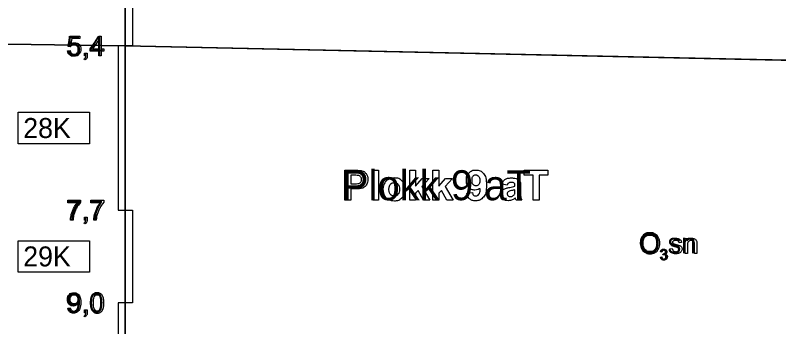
# Model space of a CAD drawing. Extents: x 532503 to 539665, y 6557663 to 6561526.
# Drawn here: x 537565.3 to 537779.4, y 6559768.9 to 6559856.2 of the extents above; entities that cross this region are included whole.
import ezdxf

# ---------------------------------------------------------------- set-up
doc = ezdxf.new("R2010")
doc.units = 0
for name, color, linetype in [('Default', 7, 'Continuous'), ('GEOLPUNKT', 7, 'Continuous'), ('Plokid', 7, 'Continuous'), ('Proovid', 7, 'Continuous'), ('Täide', 7, 'Continuous'), ('VORMISTUS', 7, 'Continuous')]:
    doc.layers.add(name, color=color, linetype=linetype)

msp = doc.modelspace()

# ---------------------------------------------------------------- linework, layer by layer
at = {"layer": 'Default'}
msp.add_lwpolyline([(537303.91, 6559847.71), (537332.99, 6559848), (537470.8, 6559849.4), (537596.15, 6559847.6), (537833.98, 6559842.46)], dxfattribs=at)
at = {"layer": 'GEOLPUNKT'}
msp.add_line((537596.15, 6559955.6), (537596.15, 6559687.6), dxfattribs=at)
at = {"layer": 'Plokid'}
for points in [[(537657.72, 6559804.36), (537657.72, 6559812.76), (537660.45, 6559812.76)], [(537665.54, 6559804.36), (537665.54, 6559812.76), (537667.16, 6559812.76), (537667.16, 6559804.36), (537665.54, 6559804.36)], [(537675.91, 6559804.36), (537675.91, 6559812.76), (537677.53, 6559812.76), (537677.53, 6559808.31), (537679.41, 6559810.45), (537681.39, 6559810.45), (537679.31, 6559808.23), (537681.54, 6559804.36), (537679.8, 6559804.36), (537678.27, 6559807.1), (537677.53, 6559806.31), (537677.53, 6559804.36), (537675.91, 6559804.36)], [(537682.44, 6559804.36), (537682.44, 6559812.76), (537684.05, 6559812.76), (537684.05, 6559808.31), (537685.93, 6559810.45), (537687.92, 6559810.45), (537685.84, 6559808.23), (537688.06, 6559804.36), (537686.33, 6559804.36), (537684.8, 6559807.1), (537684.05, 6559806.31), (537684.05, 6559804.36), (537682.44, 6559804.36)], [(537710.49, 6559804.36), (537710.49, 6559811.34), (537708, 6559811.34), (537708, 6559812.76), (537714.67, 6559812.76), (537714.67, 6559811.34), (537712.18, 6559811.34), (537712.18, 6559804.36), (537710.49, 6559804.36)], [(537659.42, 6559811.34), (537659.42, 6559808.96), (537660.35, 6559808.96)], [(537660.24, 6559811.34), (537659.42, 6559811.34)], [(537660.53, 6559807.53), (537659.42, 6559807.53), (537659.42, 6559804.36), (537657.72, 6559804.36)], [(537703.26, 6559808.6), (537701.8, 6559808.86)], [(537705.42, 6559808.34), (537705.42, 6559808.5)], [(537707, 6559808.24), (537706.98, 6559806.36)], [(537691.97, 6559806.32), (537693.52, 6559806.49)], [(537705.42, 6559806.97), (537705.42, 6559807.29)], [(537707.34, 6559804.36), (537705.75, 6559804.36)]]:
    msp.add_lwpolyline(points, dxfattribs=at)
for points in [[(537660.45, 6559812.76), (537661.99, 6559812.76), (537662.46, 6559812.64), (537663.19, 6559812.45), (537663.67, 6559811.82), (537664.16, 6559811.18), (537664.16, 6559810.18), (537664.16, 6559809.41), (537663.88, 6559808.88), (537663.6, 6559808.35), (537663.17, 6559808.05), (537662.73, 6559807.75), (537662.29, 6559807.65), (537661.68, 6559807.53), (537660.53, 6559807.53)], [(537693.52, 6559806.49), (537693.58, 6559806.01), (537693.82, 6559805.78), (537694.06, 6559805.56), (537694.46, 6559805.56), (537694.95, 6559805.56), (537695.3, 6559806.01), (537695.65, 6559806.47), (537695.75, 6559807.92), (537695.14, 6559807.21), (537694.23, 6559807.21), (537693.24, 6559807.21), (537692.52, 6559807.98), (537691.81, 6559808.74), (537691.81, 6559809.96), (537691.81, 6559811.24), (537692.56, 6559812.02), (537693.32, 6559812.8), (537694.5, 6559812.8), (537695.78, 6559812.8), (537696.59, 6559811.81), (537697.41, 6559810.82), (537697.41, 6559808.56), (537697.41, 6559806.26), (537696.56, 6559805.24), (537695.71, 6559804.22), (537694.34, 6559804.22), (537693.35, 6559804.22), (537692.74, 6559804.74), (537692.14, 6559805.27), (537691.97, 6559806.32)], [(537660.35, 6559808.96), (537661.35, 6559808.96), (537661.69, 6559809.09), (537662.03, 6559809.22), (537662.22, 6559809.5), (537662.41, 6559809.78), (537662.41, 6559810.15), (537662.41, 6559810.61), (537662.14, 6559810.91), (537661.87, 6559811.21), (537661.46, 6559811.29), (537661.16, 6559811.34), (537660.24, 6559811.34)], [(537668.42, 6559807.49), (537668.42, 6559808.3), (537668.82, 6559809.05), (537669.21, 6559809.8), (537669.94, 6559810.19), (537670.67, 6559810.59), (537671.56, 6559810.59), (537672.94, 6559810.59), (537673.83, 6559809.69), (537674.71, 6559808.79), (537674.71, 6559807.43), (537674.71, 6559806.05), (537673.82, 6559805.14), (537672.93, 6559804.23), (537671.57, 6559804.23), (537670.74, 6559804.23), (537669.97, 6559804.61), (537669.21, 6559804.99), (537668.82, 6559805.72), (537668.42, 6559806.45), (537668.42, 6559807.49)], [(537695.61, 6559809.83), (537695.61, 6559810.6), (537695.25, 6559811.03), (537694.89, 6559811.46), (537694.42, 6559811.46), (537693.98, 6559811.46), (537693.68, 6559811.11), (537693.39, 6559810.76), (537693.39, 6559809.96), (537693.39, 6559809.15), (537693.71, 6559808.77), (537694.03, 6559808.39), (537694.51, 6559808.39), (537694.97, 6559808.39), (537695.29, 6559808.76), (537695.61, 6559809.12), (537695.61, 6559809.83)], [(537701.8, 6559808.86), (537702.05, 6559809.74), (537702.65, 6559810.16), (537703.25, 6559810.59), (537704.44, 6559810.59), (537705.52, 6559810.59), (537706.05, 6559810.33), (537706.57, 6559810.08), (537706.79, 6559809.69), (537707, 6559809.29), (537707, 6559808.24)], [(537670.08, 6559807.41), (537670.08, 6559806.5), (537670.51, 6559806.02), (537670.94, 6559805.54), (537671.57, 6559805.54), (537672.2, 6559805.54), (537672.62, 6559806.02), (537673.05, 6559806.5), (537673.05, 6559807.42), (537673.05, 6559808.31), (537672.62, 6559808.79), (537672.2, 6559809.28), (537671.57, 6559809.28), (537670.94, 6559809.28), (537670.51, 6559808.79), (537670.08, 6559808.31), (537670.08, 6559807.41)], [(537705.75, 6559804.36), (537705.69, 6559804.53), (537705.59, 6559804.84), (537705.55, 6559804.98), (537705.54, 6559805.03), (537705.13, 6559804.63), (537704.66, 6559804.43), (537704.19, 6559804.23), (537703.65, 6559804.23), (537702.71, 6559804.23), (537702.17, 6559804.74), (537701.63, 6559805.25), (537701.63, 6559806.03), (537701.63, 6559806.55), (537701.88, 6559806.95), (537702.13, 6559807.35), (537702.57, 6559807.57), (537703.01, 6559807.78), (537703.85, 6559807.94), (537704.98, 6559808.16), (537705.42, 6559808.34)], [(537705.42, 6559808.5), (537705.42, 6559808.96), (537705.19, 6559809.16), (537704.96, 6559809.36), (537704.32, 6559809.36), (537703.89, 6559809.36), (537703.65, 6559809.19), (537703.41, 6559809.02), (537703.26, 6559808.6)], [(537705.42, 6559807.29), (537705.11, 6559807.19), (537704.44, 6559807.04), (537703.77, 6559806.9), (537703.56, 6559806.76), (537703.25, 6559806.54), (537703.25, 6559806.19), (537703.25, 6559805.86), (537703.5, 6559805.61), (537703.75, 6559805.36), (537704.14, 6559805.36), (537704.57, 6559805.36), (537704.97, 6559805.65), (537705.26, 6559805.87), (537705.35, 6559806.18), (537705.42, 6559806.39), (537705.42, 6559806.97)], [(537706.98, 6559806.36), (537706.98, 6559805.56), (537707.06, 6559805.18), (537707.13, 6559804.8), (537707.34, 6559804.36)]]:
    msp.add_open_spline(points, degree=3, dxfattribs=at)
at = {"layer": 'Proovid'}
for points in [[(537596.15, 6559901.6), (537598.15, 6559901.6), (537598.15, 6559847.6), (537596.15, 6559847.6)], [(537596.15, 6559847.6), (537594.15, 6559847.6), (537594.15, 6559801.6), (537596.15, 6559801.6)], [(537566.15, 6559829), (537586.15, 6559829), (537586.15, 6559820.2), (537566.15, 6559820.2)], [(537596.15, 6559801.6), (537598.15, 6559801.6), (537598.15, 6559775.6), (537596.15, 6559775.6)], [(537566.15, 6559793), (537586.15, 6559793), (537586.15, 6559784.2), (537566.15, 6559784.2)], [(537596.15, 6559775.6), (537594.15, 6559775.6), (537594.15, 6559741.6), (537596.15, 6559741.6)]]:
    msp.add_lwpolyline(points, close=True, dxfattribs=at)
for points in [[(537588.71, 6559844.8), (537588.71, 6559846.15), (537586.28, 6559846.15), (537586.28, 6559846.78), (537588.83, 6559850.4), (537589.4, 6559850.4), (537589.4, 6559846.78), (537590.15, 6559846.78), (537590.15, 6559846.15), (537589.4, 6559846.15), (537589.4, 6559844.8), (537588.71, 6559844.8)], [(537580.75, 6559847.37), (537580.11, 6559847.46), (537580.65, 6559850.33), (537583.43, 6559850.33), (537583.43, 6559849.68), (537581.2, 6559849.68), (537580.9, 6559848.17)], [(537588.71, 6559846.78), (537588.71, 6559849.31), (537586.96, 6559846.78), (537588.71, 6559846.78)], [(537579.98, 6559846.27), (537580.71, 6559846.33)], [(537584.85, 6559843.7), (537584.66, 6559843.99)], [(537584.71, 6559844.8), (537584.71, 6559845.59), (537585.49, 6559845.59), (537585.49, 6559844.8)], [(537585.09, 6559844.8), (537584.71, 6559844.8)], [(537580.01, 6559803.67), (537580.01, 6559804.33), (537583.63, 6559804.33), (537583.63, 6559803.8)], [(537582.75, 6559803.67), (537580.01, 6559803.67)], [(537586.53, 6559803.67), (537586.53, 6559804.33), (537590.15, 6559804.33), (537590.15, 6559803.8)], [(537589.27, 6559803.67), (537586.53, 6559803.67)], [(537584.68, 6559798.8), (537584.68, 6559799.59), (537585.46, 6559799.59), (537585.46, 6559798.8)], [(537581.5, 6559798.8), (537580.79, 6559798.8)], [(537584.82, 6559797.7), (537584.63, 6559797.99)], [(537585.07, 6559798.8), (537584.68, 6559798.8)], [(537588.02, 6559798.8), (537587.31, 6559798.8)], [(537580.08, 6559774.1), (537580.74, 6559774.16)], [(537584.7, 6559772.8), (537584.7, 6559773.59), (537585.48, 6559773.59), (537585.48, 6559772.8)], [(537584.85, 6559771.7), (537584.65, 6559771.99)], [(537585.09, 6559772.8), (537584.7, 6559772.8)]]:
    msp.add_lwpolyline(points, dxfattribs=at)
for points in [[(537580.9, 6559848.17), (537581.4, 6559848.52), (537581.96, 6559848.52), (537582.69, 6559848.52), (537583.19, 6559848.01), (537583.7, 6559847.51), (537583.7, 6559846.71), (537583.7, 6559845.95), (537583.25, 6559845.39), (537582.72, 6559844.71), (537581.78, 6559844.71), (537581.02, 6559844.71), (537580.54, 6559845.14), (537580.05, 6559845.57), (537579.98, 6559846.27)], [(537580.71, 6559846.33), (537580.79, 6559845.81), (537581.08, 6559845.54), (537581.37, 6559845.27), (537581.78, 6559845.27), (537582.28, 6559845.27), (537582.63, 6559845.65), (537582.97, 6559846.02), (537582.97, 6559846.65), (537582.97, 6559847.23), (537582.64, 6559847.58), (537582.31, 6559847.92), (537581.77, 6559847.92), (537581.44, 6559847.92), (537581.17, 6559847.76), (537580.91, 6559847.61), (537580.75, 6559847.37)], [(537584.66, 6559843.99), (537584.88, 6559844.09), (537584.98, 6559844.27), (537585.08, 6559844.46), (537585.09, 6559844.8)], [(537585.49, 6559844.8), (537585.49, 6559844.37), (537585.33, 6559844.11), (537585.18, 6559843.84), (537584.85, 6559843.7)], [(537580.79, 6559798.8), (537580.8, 6559799.47), (537581.05, 6559800.4), (537581.29, 6559801.34), (537581.76, 6559802.21), (537582.22, 6559803.08), (537582.75, 6559803.67)], [(537583.63, 6559803.8), (537583.1, 6559803.23), (537582.57, 6559802.28), (537582.05, 6559801.34), (537581.76, 6559800.34), (537581.55, 6559799.64), (537581.5, 6559798.8)], [(537587.31, 6559798.8), (537587.32, 6559799.47), (537587.57, 6559800.4), (537587.82, 6559801.34), (537588.28, 6559802.21), (537588.74, 6559803.08), (537589.27, 6559803.67)], [(537590.15, 6559803.8), (537589.62, 6559803.23), (537589.09, 6559802.28), (537588.57, 6559801.34), (537588.28, 6559800.34), (537588.07, 6559799.64), (537588.02, 6559798.8)], [(537584.63, 6559797.99), (537584.85, 6559798.09), (537584.95, 6559798.27), (537585.06, 6559798.46), (537585.07, 6559798.8)], [(537585.46, 6559798.8), (537585.46, 6559798.37), (537585.31, 6559798.11), (537585.16, 6559797.84), (537584.82, 6559797.7)], [(537580.74, 6559774.16), (537580.83, 6559773.7), (537581.06, 6559773.48), (537581.3, 6559773.27), (537581.67, 6559773.27), (537581.99, 6559773.27), (537582.23, 6559773.42), (537582.47, 6559773.57), (537582.62, 6559773.81), (537582.77, 6559774.05), (537582.87, 6559774.46), (537582.98, 6559774.88), (537582.98, 6559775.3), (537582.98, 6559775.35), (537582.97, 6559775.44), (537582.77, 6559775.11), (537582.41, 6559774.91), (537582.05, 6559774.7), (537581.64, 6559774.7), (537580.94, 6559774.7), (537580.46, 6559775.21), (537579.98, 6559775.71), (537579.98, 6559776.54), (537579.98, 6559777.39), (537580.48, 6559777.91), (537580.98, 6559778.43), (537581.74, 6559778.43), (537582.29, 6559778.43), (537582.74, 6559778.13), (537583.19, 6559777.84), (537583.42, 6559777.29), (537583.66, 6559776.75), (537583.66, 6559775.72), (537583.66, 6559774.65), (537583.43, 6559774.01), (537583.19, 6559773.38), (537582.73, 6559773.04), (537582.27, 6559772.71), (537581.66, 6559772.71), (537581, 6559772.71), (537580.58, 6559773.08), (537580.17, 6559773.44), (537580.08, 6559774.1)], [(537582.9, 6559776.57), (537582.9, 6559777.16), (537582.58, 6559777.51), (537582.27, 6559777.86), (537581.82, 6559777.86), (537581.36, 6559777.86), (537581.03, 6559777.48), (537580.69, 6559777.11), (537580.69, 6559776.51), (537580.69, 6559775.98), (537581.01, 6559775.64), (537581.33, 6559775.31), (537581.81, 6559775.31), (537582.28, 6559775.31), (537582.59, 6559775.64), (537582.9, 6559775.98), (537582.9, 6559776.57)], [(537586.5, 6559775.57), (537586.5, 6559776.56), (537586.71, 6559777.17), (537586.91, 6559777.77), (537587.31, 6559778.1), (537587.72, 6559778.43), (537588.33, 6559778.43), (537588.78, 6559778.43), (537589.12, 6559778.24), (537589.46, 6559778.06), (537589.68, 6559777.72), (537589.9, 6559777.38), (537590.03, 6559776.89), (537590.15, 6559776.4), (537590.15, 6559775.57), (537590.15, 6559774.58), (537589.95, 6559773.98), (537589.75, 6559773.37), (537589.34, 6559773.04), (537588.94, 6559772.71), (537588.33, 6559772.71), (537587.52, 6559772.71), (537587.06, 6559773.29), (537586.5, 6559773.99), (537586.5, 6559775.57)], [(537587.21, 6559775.57), (537587.21, 6559774.19), (537587.53, 6559773.73), (537587.85, 6559773.27), (537588.33, 6559773.27), (537588.8, 6559773.27), (537589.12, 6559773.73), (537589.44, 6559774.19), (537589.44, 6559775.57), (537589.44, 6559776.95), (537589.12, 6559777.4), (537588.8, 6559777.86), (537588.32, 6559777.86), (537587.85, 6559777.86), (537587.56, 6559777.46), (537587.21, 6559776.95), (537587.21, 6559775.57)], [(537584.65, 6559771.99), (537584.87, 6559772.09), (537584.97, 6559772.27), (537585.08, 6559772.46), (537585.09, 6559772.8)], [(537585.48, 6559772.8), (537585.48, 6559772.37), (537585.33, 6559772.11), (537585.18, 6559771.84), (537584.85, 6559771.7)]]:
    msp.add_open_spline(points, degree=3, dxfattribs=at)
at = {"layer": 'Täide'}
for points in [[(537775.61, 6559843.72), (537833.98, 6559842.46), (537799.52, 6559873.96), (537745.67, 6559898.93)], [(537303.91, 6559847.71), (537332.99, 6559848), (537470.8, 6559849.4), (537596.15, 6559847.6), (537775.61, 6559843.72)], [(537807.75, 6559843.03), (537596.15, 6559847.6), (537470.8, 6559849.4)]]:
    msp.add_lwpolyline(points, dxfattribs=at)
at = {"layer": 'VORMISTUS'}
for points in [[(537753.11, 6559789.45), (537753.11, 6559793.58), (537753.74, 6559793.58), (537753.74, 6559793)], [(537748.84, 6559790.69), (537749.53, 6559790.79)], [(537752.12, 6559792.52), (537751.44, 6559792.42)], [(537753.81, 6559791.71), (537753.81, 6559789.45), (537753.11, 6559789.45)], [(537756.46, 6559791.99), (537756.46, 6559789.45), (537755.76, 6559789.45), (537755.76, 6559791.96)], [(537746.2, 6559788.41), (537746.57, 6559788.46)], [(537746.6, 6559789.78), (537746.24, 6559789.85)], [(537746.93, 6559789.04), (537746.97, 6559789.36)]]:
    msp.add_lwpolyline(points, dxfattribs=at)
for points in [[(537740.58, 6559792.23), (537740.58, 6559793.65), (537741.34, 6559794.45), (537742.1, 6559795.25), (537743.31, 6559795.25), (537744.1, 6559795.25), (537744.73, 6559794.88), (537745.37, 6559794.5), (537745.7, 6559793.82), (537746.03, 6559793.15), (537746.03, 6559792.29), (537746.03, 6559791.43), (537745.68, 6559790.74), (537745.33, 6559790.06), (537744.69, 6559789.71), (537744.05, 6559789.36), (537743.3, 6559789.36), (537742.5, 6559789.36), (537741.87, 6559789.75), (537741.23, 6559790.13), (537740.91, 6559790.81), (537740.58, 6559791.48), (537740.58, 6559792.23)], [(537741.36, 6559792.22), (537741.36, 6559791.19), (537741.91, 6559790.6), (537742.46, 6559790), (537743.3, 6559790), (537744.15, 6559790), (537744.7, 6559790.6), (537745.25, 6559791.2), (537745.25, 6559792.3), (537745.25, 6559793), (537745.02, 6559793.51), (537744.78, 6559794.03), (537744.33, 6559794.32), (537743.88, 6559794.6), (537743.31, 6559794.6), (537742.51, 6559794.6), (537741.93, 6559794.06), (537741.36, 6559793.51), (537741.36, 6559792.22)], [(537751.44, 6559792.42), (537751.39, 6559792.74), (537751.17, 6559792.92), (537750.94, 6559793.1), (537750.53, 6559793.1), (537750.05, 6559793.1), (537749.84, 6559792.94), (537749.64, 6559792.78), (537749.64, 6559792.57), (537749.64, 6559792.43), (537749.72, 6559792.32), (537749.81, 6559792.21), (537749.99, 6559792.14), (537750.1, 6559792.1), (537750.61, 6559791.96), (537751.35, 6559791.76), (537751.65, 6559791.63), (537751.94, 6559791.51), (537752.11, 6559791.26), (537752.28, 6559791.02), (537752.28, 6559790.67), (537752.28, 6559790.32), (537752.07, 6559790.01), (537751.87, 6559789.7), (537751.48, 6559789.53), (537751.1, 6559789.36), (537750.61, 6559789.36), (537749.8, 6559789.36), (537749.38, 6559789.7), (537748.96, 6559790.03), (537748.84, 6559790.69)], [(537749.53, 6559790.79), (537749.59, 6559790.38), (537749.86, 6559790.16), (537750.13, 6559789.93), (537750.61, 6559789.93), (537751.09, 6559789.93), (537751.32, 6559790.13), (537751.56, 6559790.33), (537751.56, 6559790.59), (537751.56, 6559790.83), (537751.35, 6559790.97), (537751.21, 6559791.06), (537750.63, 6559791.2), (537749.86, 6559791.4), (537749.56, 6559791.54), (537749.27, 6559791.68), (537749.11, 6559791.93), (537748.96, 6559792.18), (537748.96, 6559792.49), (537748.96, 6559792.76), (537749.09, 6559793), (537749.21, 6559793.23), (537749.43, 6559793.39), (537749.59, 6559793.51), (537749.88, 6559793.59), (537750.16, 6559793.68), (537750.48, 6559793.68), (537750.97, 6559793.68), (537751.34, 6559793.54), (537751.71, 6559793.39), (537751.88, 6559793.16), (537752.06, 6559792.92), (537752.12, 6559792.52)], [(537753.74, 6559793), (537754.19, 6559793.68), (537755.05, 6559793.68), (537755.42, 6559793.68), (537755.74, 6559793.54), (537756.05, 6559793.41), (537756.21, 6559793.19), (537756.36, 6559792.97), (537756.42, 6559792.67), (537756.46, 6559792.48), (537756.46, 6559791.99)], [(537755.76, 6559791.96), (537755.76, 6559792.39), (537755.68, 6559792.6), (537755.6, 6559792.81), (537755.39, 6559792.94), (537755.18, 6559793.07), (537754.9, 6559793.07), (537754.46, 6559793.07), (537754.13, 6559792.78), (537753.81, 6559792.5), (537753.81, 6559791.71)], [(537746.24, 6559789.85), (537746.3, 6559790.22), (537746.54, 6559790.42), (537746.78, 6559790.63), (537747.14, 6559790.63), (537747.38, 6559790.63), (537747.59, 6559790.52), (537747.8, 6559790.42), (537747.91, 6559790.23), (537748.02, 6559790.05), (537748.02, 6559789.85), (537748.02, 6559789.65), (537747.91, 6559789.49), (537747.81, 6559789.34), (537747.6, 6559789.24), (537747.87, 6559789.18), (537748.02, 6559788.99), (537748.16, 6559788.79), (537748.16, 6559788.5), (537748.16, 6559788.11), (537747.88, 6559787.84), (537747.59, 6559787.56), (537747.15, 6559787.56), (537746.76, 6559787.56), (537746.5, 6559787.8), (537746.24, 6559788.04), (537746.2, 6559788.41)], [(537746.57, 6559788.46), (537746.63, 6559788.15), (537746.78, 6559788.01), (537746.93, 6559787.87), (537747.15, 6559787.87), (537747.42, 6559787.87), (537747.59, 6559788.05), (537747.77, 6559788.23), (537747.77, 6559788.49), (537747.77, 6559788.75), (537747.61, 6559788.91), (537747.44, 6559789.08), (537747.19, 6559789.08), (537747.08, 6559789.08), (537746.93, 6559789.04)], [(537746.97, 6559789.36), (537747, 6559789.36), (537747.03, 6559789.36), (537747.26, 6559789.36), (537747.45, 6559789.48), (537747.64, 6559789.6), (537747.64, 6559789.86), (537747.64, 6559790.06), (537747.5, 6559790.19), (537747.36, 6559790.32), (537747.15, 6559790.32), (537746.93, 6559790.32), (537746.79, 6559790.19), (537746.65, 6559790.05), (537746.6, 6559789.78)]]:
    msp.add_open_spline(points, degree=3, dxfattribs=at)

# ---------------------------------------------------------------- texts
at = {"layer": 'Plokid'}
msp.add_text('Plokk 9 aT', height=8.4, dxfattribs=at).set_placement((537656.87, 6559804.36))
at = {"layer": 'Proovid'}
for s, p in [('5,4', (537579.66, 6559844.8)), ('28K', (537567.55, 6559821.8)), ('7,7', (537579.63, 6559798.8)), ('29K', (537567.55, 6559785.8)), ('9,0', (537579.66, 6559772.8))]:
    msp.add_text(s, height=5.6, dxfattribs=at).set_placement(p)
at = {"layer": 'VORMISTUS'}
for s, height, p in [('O sn', 5.7, (537740.19, 6559789.45)), ('3', 3, (537746.02, 6559787.61))]:
    msp.add_text(s, height=height, dxfattribs=at).set_placement(p)

doc.saveas('drawing.dxf')
